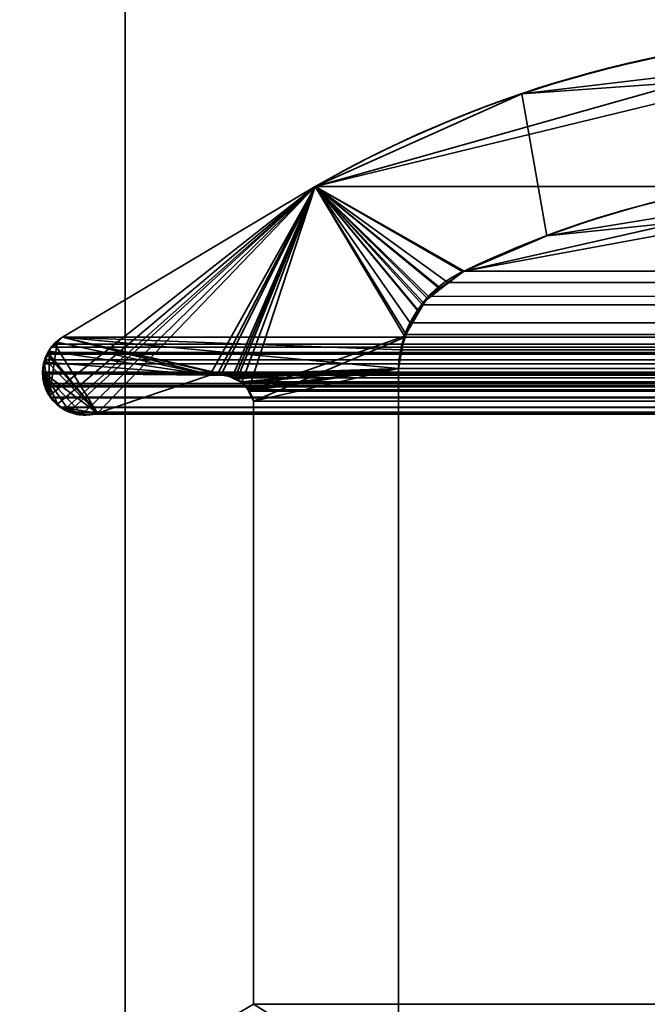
# Model space of a CAD drawing. Header units: millimetres. Extents: x -603 to 3703, y -121 to 193.
# Tile 775 of 1056: x 2486.25 to 2490.7, y 7.35 to 14.34. Entities that reach past the tile are written whole.
import ezdxf

# ---------------------------------------------------------------- set-up
doc = ezdxf.new("R2010")
doc.units = ezdxf.units.MM
doc.layers.add('151', color=7, linetype='Continuous', true_color=0xffffff)

# ---------------------------------------------------------------- blocks, each defined once
blk = doc.blocks.new('UG_SURFACE_127')
at = {"layer": '151', "color": 7, "linetype": 'Continuous', "lineweight": 35}
for points in [[(2490.978, 13.897, 2018.2719), (2490.967, 13.9521, -8.75), (2489.8145, 13.8136, -8.75)], [(2491.7376, 13.0907, -8.75), (2489.9905, 12.8066, -8.75), (2489.8145, 13.8136, -8.75), (2490.967, 13.9521, -8.75)], [(2488.348, 13.1555, -8.75), (2488.348, 13.1555, 2020.9019), (2490.978, 13.897, 2018.2719)], [(2490.978, 13.897, 2018.2719), (2489.8145, 13.8136, -8.75), (2488.348, 13.1555, -8.75)], [(2490.978, 13.897, 2018.2719), (2488.348, 13.1555, 2020.9019), (2489.4049, 12.5565, 2019.845), (2491.7383, 12.9862, 2017.5116)], [(2488.348, 13.1555, -8.75), (2489.8145, 13.8136, -8.75), (2489.9905, 12.8066, -8.75), (2489.4049, 12.5565, -8.75)], [(2486.4635, 11.6737, 2022.7864), (2488.348, 13.1555, 2020.9019), (2486.5556, 12.0875, 2022.6946), (2486.5167, 12.0506, 2022.7332)], [(2488.348, 13.1555, 2020.9019), (2486.4635, 11.6737, 2022.7864), (2486.4712, 11.6585, 2022.7787), (2486.5215, 11.6138, 2022.7284)], [(2488.348, 13.1555, 2020.9019), (2486.5215, 11.6138, 2022.7284), (2486.5675, 11.573, 2022.6824)], [(2486.5556, 12.0875, 2022.6946), (2488.348, 13.1555, 2020.9019), (2488.348, 13.1555, -8.75), (2486.5556, 12.0875, -8.75)], [(2489.0862, 12.2703, -8.75), (2488.9793, 12.0884, -8.75), (2486.5556, 12.0875, -8.75), (2488.348, 13.1555, -8.75)], [(2486.5675, 11.573, 2022.6824), (2486.5983, 11.558, 2022.6517), (2486.603, 11.5573, 2022.6469), (2488.348, 13.1555, 2020.9019)], [(2488.348, 13.1555, 2020.9019), (2486.603, 11.5573, 2022.6469), (2486.7005, 11.5442, 2022.5494)], [(2488.348, 13.1555, 2020.9019), (2486.7005, 11.5442, 2022.5494), (2486.7523, 11.5372, 2022.4979), (2486.8028, 11.5484, 2022.4471)], [(2486.8028, 11.5484, 2022.4471), (2487.6003, 11.8171, 2021.6496), (2488.348, 13.1555, 2020.9019)], [(2487.6003, 11.8171, 2021.6496), (2487.6561, 11.826, 2021.5938), (2488.348, 13.1555, 2020.9019)], [(2488.348, 13.1555, 2020.9019), (2487.6561, 11.826, 2021.5938), (2487.6809, 11.8207, 2021.5693)], [(2487.6809, 11.8207, 2021.5693), (2487.7603, 11.8037, 2021.4896), (2488.348, 13.1555, 2020.9019)], [(2487.7603, 11.8037, 2021.4896), (2487.7775, 11.8, 2021.4727), (2488.348, 13.1555, 2020.9019)], [(2488.348, 13.1555, 2020.9019), (2487.7775, 11.8, 2021.4727), (2487.7958, 11.7898, 2021.4543)], [(2488.348, 13.1555, 2020.9019), (2487.7958, 11.7898, 2021.4543), (2487.8263, 11.7604, 2021.4236)], [(2487.8263, 11.7604, 2021.4236), (2487.874, 11.7145, 2021.3759), (2488.348, 13.1555, 2020.9019)], [(2488.9815, 12.0946, 2020.2684), (2488.348, 13.1555, 2020.9019), (2487.874, 11.7145, 2021.3759), (2487.8774, 11.7075, 2021.3728)], [(2488.348, 13.1555, -8.75), (2489.4049, 12.5565, -8.75), (2489.2371, 12.4344, -8.75)], [(2488.348, 13.1555, -8.75), (2489.1415, 12.3646, -8.75), (2489.0862, 12.2703, -8.75)], [(2489.2371, 12.4344, -8.75), (2489.1415, 12.3646, -8.75), (2488.348, 13.1555, -8.75)], [(2488.348, 13.1555, 2020.9019), (2489.3951, 12.552, 2019.855), (2489.4049, 12.5565, 2019.845)], [(2488.348, 13.1555, 2020.9019), (2489.114, 12.3326, 2020.1359), (2489.2356, 12.4275, 2020.0145)], [(2489.2356, 12.4275, 2020.0145), (2489.3951, 12.552, 2019.855), (2488.348, 13.1555, 2020.9019)], [(2488.348, 13.1555, 2020.9019), (2488.9815, 12.0946, 2020.2684), (2489.0797, 12.2708, 2020.1705)], [(2489.0797, 12.2708, 2020.1705), (2489.114, 12.3326, 2020.1359), (2488.348, 13.1555, 2020.9019)], [(2489.9905, 12.8066, -8.75), (2491.7376, 13.0907, -8.75), (2491.7383, 12.9862, 2017.5116)], [(2491.7383, 12.9862, 2017.5116), (2489.4049, 12.5565, 2019.845), (2489.9905, 12.8066, -8.75)], [(2489.4049, 12.5565, 2019.845), (2489.4049, 12.5565, -8.75), (2489.9905, 12.8066, -8.75)], [(2489.3951, 12.552, 2019.855), (2489.2356, 12.4275, 2020.0145), (2489.2371, 12.4344, -8.75)], [(2489.2371, 12.4344, -8.75), (2489.4049, 12.5565, -8.75), (2489.4049, 12.5565, 2019.845)], [(2489.4049, 12.5565, 2019.845), (2489.3951, 12.552, 2019.855), (2489.2371, 12.4344, -8.75)], [(2489.2356, 12.4275, 2020.0145), (2489.114, 12.3326, 2020.1359), (2489.1415, 12.3646, -8.75)], [(2489.1415, 12.3646, -8.75), (2489.2371, 12.4344, -8.75), (2489.2356, 12.4275, 2020.0145)], [(2489.114, 12.3326, 2020.1359), (2489.0797, 12.2708, 2020.1705), (2489.0862, 12.2703, -8.75)], [(2489.0862, 12.2703, -8.75), (2489.1415, 12.3646, -8.75), (2489.114, 12.3326, 2020.1359)], [(2488.9791, 12.086, -8.75), (2488.9793, 12.0884, -8.75), (2489.0797, 12.2708, 2020.1705)], [(2489.0797, 12.2708, 2020.1705), (2488.9815, 12.0946, 2020.2684), (2488.9791, 12.086, -8.75)], [(2488.9793, 12.0884, -8.75), (2489.0862, 12.2703, -8.75), (2489.0797, 12.2708, 2020.1705)], [(2486.5184, 12.052, -8.75), (2486.5167, 12.0506, 2022.7332), (2486.5556, 12.0875, 2022.6946)], [(2486.5556, 12.0875, 2022.6946), (2486.5556, 12.0875, -8.75), (2486.5184, 12.052, -8.75)], [(2486.5184, 12.052, -8.75), (2486.5556, 12.0875, -8.75), (2487.6003, 11.8171, -8.75)], [(2486.5556, 12.0875, -8.75), (2488.9793, 12.0884, -8.75), (2488.9791, 12.086, -8.75)], [(2486.5556, 12.0875, -8.75), (2487.704, 11.8235, -8.75), (2487.6816, 11.8221, -8.75)], [(2486.5556, 12.0875, -8.75), (2488.9386, 11.8663, -8.75), (2487.704, 11.8235, -8.75)], [(2487.6816, 11.8221, -8.75), (2487.6003, 11.8171, -8.75), (2486.5556, 12.0875, -8.75)], [(2488.9791, 12.086, -8.75), (2488.9386, 11.8663, -8.75), (2486.5556, 12.0875, -8.75)], [(2487.8774, 11.7075, 2021.3728), (2487.9112, 11.6334, 2021.3387), (2488.9798, 12.0856, 2020.2701), (2488.9815, 12.0946, 2020.2684)], [(2488.9386, 11.8663, 2020.3116), (2488.9798, 12.0856, 2020.2701), (2487.9112, 11.6334, 2021.3387)], [(2488.9386, 11.8663, -8.75), (2488.9791, 12.086, -8.75), (2488.9798, 12.0856, 2020.2701)], [(2488.9798, 12.0856, 2020.2701), (2488.9386, 11.8663, 2020.3116), (2488.9386, 11.8663, -8.75)], [(2488.9815, 12.0946, 2020.2684), (2488.9798, 12.0856, 2020.2701), (2488.9791, 12.086, -8.75)], [(2486.5167, 12.0506, 2022.7332), (2486.4674, 12.0036, 2022.7826), (2486.4602, 11.9877, 2022.79), (2486.4635, 11.6737, 2022.7864)], [(2487.6003, 11.8171, -8.75), (2486.4607, 11.9883, -8.75), (2486.4669, 12.0027, -8.75), (2486.5184, 12.052, -8.75)], [(2486.5167, 12.0506, 2022.7332), (2486.5184, 12.052, -8.75), (2486.4669, 12.0027, -8.75)], [(2486.4669, 12.0027, -8.75), (2486.4674, 12.0036, 2022.7826), (2486.5167, 12.0506, 2022.7332)], [(2486.428, 11.9101, -8.75), (2486.4252, 11.9111, 2022.8248), (2486.4602, 11.9877, 2022.79)], [(2486.4635, 11.6737, 2022.7864), (2486.4602, 11.9877, 2022.79), (2486.4252, 11.9111, 2022.8248)], [(2486.4602, 11.9877, 2022.79), (2486.4607, 11.9883, -8.75), (2486.428, 11.9101, -8.75)], [(2486.428, 11.9101, -8.75), (2486.4607, 11.9883, -8.75), (2487.6003, 11.8171, -8.75)], [(2486.4607, 11.9883, -8.75), (2486.4602, 11.9877, 2022.79), (2486.4674, 12.0036, 2022.7826)], [(2486.4674, 12.0036, 2022.7826), (2486.4669, 12.0027, -8.75), (2486.4607, 11.9883, -8.75)], [(2486.4252, 11.9111, 2022.8248), (2486.4242, 11.9091, 2022.8257), (2486.4151, 11.8302, 2022.8348), (2486.4635, 11.6737, 2022.7864)], [(2486.4204, 11.8303, -8.75), (2486.4151, 11.8302, 2022.8348), (2486.4242, 11.9091, 2022.8257)], [(2486.4202, 11.8916, -8.75), (2486.4242, 11.9091, 2022.8257), (2486.4252, 11.9111, 2022.8248)], [(2486.4252, 11.9111, 2022.8248), (2486.428, 11.9101, -8.75), (2486.4202, 11.8916, -8.75)], [(2486.4204, 11.8303, -8.75), (2486.4202, 11.8916, -8.75), (2486.428, 11.9101, -8.75), (2487.6003, 11.8171, -8.75)], [(2486.4242, 11.9091, 2022.8257), (2486.4202, 11.8916, -8.75), (2486.4204, 11.8303, -8.75)], [(2486.428, 11.7445, 2022.8219), (2486.4147, 11.8249, 2022.8353), (2486.4204, 11.8303, -8.75)], [(2486.4147, 11.8249, 2022.8353), (2486.4151, 11.8302, 2022.8348), (2486.4204, 11.8303, -8.75)], [(2486.4151, 11.8302, 2022.8348), (2486.4147, 11.8249, 2022.8353), (2486.428, 11.7445, 2022.8219), (2486.4635, 11.6737, 2022.7864)], [(2486.4204, 11.8303, -8.75), (2486.4204, 11.7742, -8.75), (2486.428, 11.7445, 2022.8219)], [(2486.4204, 11.8303, -8.75), (2486.5215, 11.6109, -8.75), (2486.4888, 11.6366, -8.75), (2486.4671, 11.675, -8.75)], [(2486.4204, 11.8303, -8.75), (2486.6042, 11.5606, -8.75), (2486.5749, 11.5689, -8.75), (2486.5215, 11.6109, -8.75)], [(2486.4204, 11.8303, -8.75), (2487.6003, 11.8171, -8.75), (2486.8028, 11.5484, -8.75), (2486.6998, 11.5363, -8.75)], [(2486.6998, 11.5363, -8.75), (2486.6929, 11.5355, -8.75), (2486.6042, 11.5606, -8.75), (2486.4204, 11.8303, -8.75)], [(2486.4671, 11.675, -8.75), (2486.428, 11.7445, -8.75), (2486.4204, 11.7742, -8.75), (2486.4204, 11.8303, -8.75)], [(2487.6003, 11.8171, 2021.6496), (2486.8028, 11.5484, 2022.4471), (2486.8028, 11.5484, -8.75), (2487.6003, 11.8171, -8.75)], [(2487.6809, 11.8207, 2021.5693), (2487.6561, 11.826, 2021.5938), (2487.6003, 11.8171, -8.75)], [(2487.6561, 11.826, 2021.5938), (2487.6003, 11.8171, 2021.6496), (2487.6003, 11.8171, -8.75)], [(2487.6003, 11.8171, -8.75), (2487.6816, 11.8221, -8.75), (2487.6809, 11.8207, 2021.5693)], [(2487.6809, 11.8207, 2021.5693), (2487.6816, 11.8221, -8.75), (2487.704, 11.8235, -8.75)], [(2487.7603, 11.8037, 2021.4896), (2487.6809, 11.8207, 2021.5693), (2487.704, 11.8235, -8.75)], [(2487.7594, 11.8038, -8.75), (2487.704, 11.8235, -8.75), (2488.9386, 11.8663, -8.75)], [(2487.704, 11.8235, -8.75), (2487.7594, 11.8038, -8.75), (2487.7603, 11.8037, 2021.4896)], [(2488.9386, 11.8663, -8.75), (2487.7913, 11.7925, -8.75), (2487.7594, 11.8038, -8.75)], [(2487.8254, 11.7618, -8.75), (2487.7913, 11.7925, -8.75), (2488.9386, 11.8663, -8.75)], [(2488.9386, 11.8663, -8.75), (2487.8674, 11.724, -8.75), (2487.8254, 11.7618, -8.75)], [(2487.8757, 11.7071, -8.75), (2487.8674, 11.724, -8.75), (2488.9386, 11.8663, -8.75)], [(2488.9386, 11.8663, -8.75), (2487.9112, 11.6334, -8.75), (2487.8757, 11.7071, -8.75)], [(2488.9386, 11.8663, -8.75), (2488.9386, 6.7187, -8.75), (2487.9112, 7.3541, -8.75), (2487.9112, 11.6334, -8.75)], [(2488.9386, 6.7187, 2020.3116), (2488.9386, 11.8663, 2020.3116), (2487.9112, 11.6334, 2021.3387), (2487.9112, 7.3541, 2021.3387)], [(2488.9386, 6.7187, -8.75), (2488.9386, 11.8663, -8.75), (2488.9386, 11.8663, 2020.3116), (2488.9386, 6.7187, 2020.3116)], [(2486.4204, 11.7742, -8.75), (2486.428, 11.7445, -8.75), (2486.428, 11.7445, 2022.8219)], [(2486.428, 11.7445, -8.75), (2486.4671, 11.675, -8.75), (2486.4635, 11.6737, 2022.7864)], [(2486.4635, 11.6737, 2022.7864), (2486.428, 11.7445, 2022.8219), (2486.428, 11.7445, -8.75)], [(2487.7958, 11.7898, 2021.4543), (2487.7594, 11.8038, -8.75), (2487.7913, 11.7925, -8.75)], [(2487.7958, 11.7898, 2021.4543), (2487.7775, 11.8, 2021.4727), (2487.7594, 11.8038, -8.75)], [(2487.7775, 11.8, 2021.4727), (2487.7603, 11.8037, 2021.4896), (2487.7594, 11.8038, -8.75)], [(2487.7913, 11.7925, -8.75), (2487.8254, 11.7618, -8.75), (2487.8263, 11.7604, 2021.4236)], [(2487.8263, 11.7604, 2021.4236), (2487.7958, 11.7898, 2021.4543), (2487.7913, 11.7925, -8.75)], [(2487.874, 11.7145, 2021.3759), (2487.8254, 11.7618, -8.75), (2487.8674, 11.724, -8.75)], [(2487.874, 11.7145, 2021.3759), (2487.8263, 11.7604, 2021.4236), (2487.8254, 11.7618, -8.75)], [(2486.4712, 11.6585, 2022.7787), (2486.4635, 11.6737, 2022.7864), (2486.4671, 11.675, -8.75)], [(2486.4671, 11.675, -8.75), (2486.4888, 11.6366, -8.75), (2486.4712, 11.6585, 2022.7787)], [(2487.8674, 11.724, -8.75), (2487.8757, 11.7071, -8.75), (2487.8774, 11.7075, 2021.3728)], [(2487.8774, 11.7075, 2021.3728), (2487.874, 11.7145, 2021.3759), (2487.8674, 11.724, -8.75)], [(2487.9112, 11.6334, 2021.3387), (2487.8774, 11.7075, 2021.3728), (2487.8757, 11.7071, -8.75)], [(2487.8757, 11.7071, -8.75), (2487.9112, 11.6334, -8.75), (2487.9112, 11.6334, 2021.3387)], [(2486.5215, 11.6138, 2022.7284), (2486.4712, 11.6585, 2022.7787), (2486.4888, 11.6366, -8.75)], [(2486.4888, 11.6366, -8.75), (2486.5215, 11.6109, -8.75), (2486.5215, 11.6138, 2022.7284)], [(2486.5675, 11.573, 2022.6824), (2486.5215, 11.6138, 2022.7284), (2486.5215, 11.6109, -8.75)], [(2486.5215, 11.6109, -8.75), (2486.5749, 11.5689, -8.75), (2486.5675, 11.573, 2022.6824)], [(2487.9112, 7.3541, 2021.3387), (2487.9112, 11.6334, 2021.3387), (2487.9112, 11.6334, -8.75), (2487.9112, 7.3541, -8.75)], [(2486.5983, 11.558, 2022.6517), (2486.5675, 11.573, 2022.6824), (2486.5749, 11.5689, -8.75)], [(2486.5749, 11.5689, -8.75), (2486.6042, 11.5606, -8.75), (2486.603, 11.5573, 2022.6469)], [(2486.603, 11.5573, 2022.6469), (2486.5983, 11.558, 2022.6517), (2486.5749, 11.5689, -8.75)], [(2486.7005, 11.5442, 2022.5494), (2486.603, 11.5573, 2022.6469), (2486.6042, 11.5606, -8.75)], [(2486.6042, 11.5606, -8.75), (2486.6929, 11.5355, -8.75), (2486.7005, 11.5442, 2022.5494)], [(2486.6929, 11.5355, -8.75), (2486.6998, 11.5363, -8.75), (2486.7005, 11.5442, 2022.5494)], [(2486.6998, 11.5363, -8.75), (2486.8028, 11.5484, -8.75), (2486.8028, 11.5484, 2022.4471)], [(2486.8028, 11.5484, 2022.4471), (2486.7523, 11.5372, 2022.4979), (2486.6998, 11.5363, -8.75)], [(2486.7523, 11.5372, 2022.4979), (2486.7005, 11.5442, 2022.5494), (2486.6998, 11.5363, -8.75)]]:
    blk.add_3dface(points, dxfattribs=at)
blk = doc.blocks.new('UG_SURFACE_128')
at = {"layer": '151', "color": 7, "linetype": 'Continuous', "lineweight": 35}
for points in [[(2491.5631, 13.0444, 2017.6868), (2489.4049, 12.5565, 2019.845), (2488.348, 13.1555, 2020.9019), (2490.819, 13.7578, 2018.4309)], [(2488.348, 13.1555, 2020.9019), (3511.652, 13.1555, 2020.9019), (3509.181, 13.7578, 2018.4309), (2490.819, 13.7578, 2018.4309)], [(2488.9927, 12.1064, 2020.2572), (2488.9548, 11.9977, 2020.2954), (2486.5556, 12.0875, 2022.6946), (2488.348, 13.1555, 2020.9019)], [(3513.4444, 12.0875, 2022.6946), (3511.652, 13.1555, 2020.9019), (2488.348, 13.1555, 2020.9019), (2486.5556, 12.0875, 2022.6946)], [(2488.348, 13.1555, 2020.9019), (2489.022, 12.19, 2020.2281), (2488.9927, 12.1064, 2020.2572)], [(2488.348, 13.1555, 2020.9019), (2489.4049, 12.5565, 2019.845), (2489.29, 12.4747, 2019.9602)], [(2488.348, 13.1555, 2020.9019), (2489.1529, 12.3772, 2020.097), (2489.11, 12.3158, 2020.1399)], [(2489.11, 12.3158, 2020.1399), (2489.022, 12.19, 2020.2281), (2488.348, 13.1555, 2020.9019)], [(2489.29, 12.4747, 2019.9602), (2489.1529, 12.3772, 2020.097), (2488.348, 13.1555, 2020.9019)], [(3510.5951, 12.5565, 2019.845), (2489.4049, 12.5565, 2019.845), (2491.5631, 13.0444, 2017.6868)], [(2489.29, 12.4747, 2019.9602), (2489.4049, 12.5565, 2019.845), (3510.5951, 12.5565, 2019.845)], [(3510.5951, 12.5565, 2019.845), (3510.7129, 12.4839, 2019.963), (2489.29, 12.4747, 2019.9602)], [(3510.7703, 12.4486, 2020.0202), (2489.11, 12.3158, 2020.1399), (2489.1529, 12.3772, 2020.097)], [(3510.7703, 12.4486, 2020.0202), (3510.8898, 12.3133, 2020.1397), (2489.11, 12.3158, 2020.1399)], [(2489.1529, 12.3772, 2020.097), (2489.29, 12.4747, 2019.9602), (3510.7129, 12.4839, 2019.963)], [(3510.7129, 12.4839, 2019.963), (3510.7703, 12.4486, 2020.0202), (2489.1529, 12.3772, 2020.097)], [(2489.022, 12.19, 2020.2281), (2489.11, 12.3158, 2020.1399), (3510.8898, 12.3133, 2020.1397)], [(3510.8898, 12.3133, 2020.1397), (3510.942, 12.2541, 2020.1919), (2489.022, 12.19, 2020.2281)], [(3510.942, 12.2541, 2020.1919), (2488.9927, 12.1064, 2020.2572), (2489.022, 12.19, 2020.2281)], [(3510.942, 12.2541, 2020.1919), (3511.0099, 12.1076, 2020.2599), (2488.9927, 12.1064, 2020.2572)], [(2486.501, 12.0382, 2022.7489), (2486.5556, 12.0875, 2022.6946), (2487.6003, 11.8171, 2021.6496), (2486.8028, 11.5484, 2022.4471)], [(2486.5556, 12.0875, 2022.6946), (2486.501, 12.0382, 2022.7489), (3513.4981, 12.0363, 2022.7482)], [(2486.5556, 12.0875, 2022.6946), (2488.9386, 11.8663, 2020.3116), (2487.7167, 11.8212, 2021.5333), (2487.6871, 11.8202, 2021.5628)], [(2487.6871, 11.8202, 2021.5628), (2487.6144, 11.8176, 2021.6355), (2486.5556, 12.0875, 2022.6946)], [(2487.6144, 11.8176, 2021.6355), (2487.6003, 11.8171, 2021.6496), (2486.5556, 12.0875, 2022.6946)], [(2488.9548, 11.9977, 2020.2954), (2488.9386, 11.8663, 2020.3116), (2486.5556, 12.0875, 2022.6946)], [(3513.4981, 12.0363, 2022.7482), (3513.4444, 12.0875, 2022.6946), (2486.5556, 12.0875, 2022.6946)], [(2488.9548, 11.9977, 2020.2954), (2488.9927, 12.1064, 2020.2572), (3511.0099, 12.1076, 2020.2599)], [(3511.0099, 12.1076, 2020.2599), (3511.025, 12.0751, 2020.2749), (2488.9548, 11.9977, 2020.2954)], [(2486.4516, 11.9779, 2022.7985), (2486.4759, 12.0155, 2022.774), (2486.501, 12.0382, 2022.7489), (2486.8028, 11.5484, 2022.4471)], [(2486.501, 12.0382, 2022.7489), (2486.4759, 12.0155, 2022.774), (3513.5329, 12.0032, 2022.7828)], [(3513.5329, 12.0032, 2022.7828), (3513.4981, 12.0363, 2022.7482), (2486.501, 12.0382, 2022.7489)], [(3511.025, 12.0751, 2020.2749), (3511.0614, 11.8663, 2020.3116), (2488.9548, 11.9977, 2020.2954)], [(2486.4318, 11.9257, 2022.8181), (2486.4471, 11.9664, 2022.8028), (2486.8028, 11.5484, 2022.4471)], [(3513.552, 11.9651, 2022.8021), (2486.4471, 11.9664, 2022.8028), (2486.4318, 11.9257, 2022.8181)], [(2486.4318, 11.9257, 2022.8181), (3513.5691, 11.9316, 2022.819), (3513.552, 11.9651, 2022.8021)], [(2486.8028, 11.5484, 2022.4471), (2486.4471, 11.9664, 2022.8028), (2486.4516, 11.9779, 2022.7985)], [(2486.4516, 11.9779, 2022.7985), (2486.4471, 11.9664, 2022.8028), (3513.552, 11.9651, 2022.8021)], [(3513.552, 11.9651, 2022.8021), (2486.4759, 12.0155, 2022.774), (2486.4516, 11.9779, 2022.7985)], [(2486.4759, 12.0155, 2022.774), (3513.552, 11.9651, 2022.8021), (3513.5329, 12.0032, 2022.7828)], [(3511.0614, 11.8663, 2020.3116), (2488.9386, 11.8663, 2020.3116), (2488.9548, 11.9977, 2020.2954)], [(2486.8028, 11.5484, 2022.4471), (2486.4156, 11.8382, 2022.8345), (2486.4216, 11.8984, 2022.8283), (2486.4318, 11.9257, 2022.8181)], [(2486.4216, 11.8984, 2022.8283), (2486.4156, 11.8382, 2022.8345), (3513.5853, 11.846, 2022.8353)], [(2486.4318, 11.9257, 2022.8181), (2486.4216, 11.8984, 2022.8283), (3513.5853, 11.846, 2022.8353)], [(2486.4318, 11.9257, 2022.8181), (3513.5698, 11.9274, 2022.8198), (3513.5691, 11.9316, 2022.819)], [(3513.5853, 11.846, 2022.8353), (3513.5698, 11.9274, 2022.8198), (2486.4318, 11.9257, 2022.8181)], [(3513.5851, 11.8384, 2022.835), (2486.4156, 11.8382, 2022.8345), (2486.4147, 11.8282, 2022.8355)], [(2486.4147, 11.8282, 2022.8355), (2486.4242, 11.7582, 2022.826), (3513.5851, 11.8384, 2022.835)], [(2486.4242, 11.7582, 2022.826), (2486.4147, 11.8282, 2022.8355), (2486.4156, 11.8382, 2022.8345), (2486.4323, 11.736, 2022.8179)], [(2486.4156, 11.8382, 2022.8345), (3513.5851, 11.8384, 2022.835), (3513.5853, 11.846, 2022.8353)], [(2486.4156, 11.8382, 2022.8345), (2486.4726, 11.6582, 2022.7776), (2486.4688, 11.662, 2022.7814), (2486.4323, 11.736, 2022.8179)], [(2486.4156, 11.8382, 2022.8345), (2486.8028, 11.5484, 2022.4471), (2486.5391, 11.5917, 2022.711), (2486.4726, 11.6582, 2022.7776)], [(3513.5844, 11.8085, 2022.8345), (3513.5851, 11.8384, 2022.835), (2486.4242, 11.7582, 2022.826)], [(3513.5844, 11.8085, 2022.8345), (2486.4242, 11.7582, 2022.826), (2486.428, 11.7445, 2022.8219)], [(2486.428, 11.7445, 2022.8219), (3513.572, 11.7445, 2022.8219), (3513.5844, 11.8085, 2022.8345)], [(3512.3997, 11.8171, 2021.6496), (3513.1972, 11.5484, 2022.4471), (2486.8028, 11.5484, 2022.4471), (2487.6003, 11.8171, 2021.6496)], [(3512.3997, 11.8171, 2021.6496), (2487.6003, 11.8171, 2021.6496), (2487.6144, 11.8176, 2021.6355)], [(3512.3248, 11.8261, 2021.575), (2487.6144, 11.8176, 2021.6355), (2487.6871, 11.8202, 2021.5628)], [(3512.3248, 11.8261, 2021.575), (3512.3856, 11.8188, 2021.6355), (2487.6144, 11.8176, 2021.6355)], [(2487.6144, 11.8176, 2021.6355), (3512.3856, 11.8188, 2021.6355), (3512.3997, 11.8171, 2021.6496)], [(2487.6871, 11.8202, 2021.5628), (3512.3134, 11.8226, 2021.5635), (3512.3248, 11.8261, 2021.575)], [(3512.3134, 11.8226, 2021.5635), (2487.6871, 11.8202, 2021.5628), (2487.7167, 11.8212, 2021.5333)], [(2487.7601, 11.8, 2021.4899), (2487.7167, 11.8212, 2021.5333), (2488.9386, 11.8663, 2020.3116)], [(2487.7167, 11.8212, 2021.5333), (3512.2392, 11.7994, 2021.4894), (3512.3134, 11.8226, 2021.5635)], [(2487.7167, 11.8212, 2021.5333), (2487.7601, 11.8, 2021.4899), (3512.2392, 11.7994, 2021.4894)], [(2487.8185, 11.7716, 2021.4314), (2487.7601, 11.8, 2021.4899), (2488.9386, 11.8663, 2020.3116)], [(2488.9386, 11.8663, 2020.3116), (2487.8263, 11.7677, 2021.4236), (2487.8185, 11.7716, 2021.4314)], [(2487.8731, 11.7134, 2021.3768), (2487.8263, 11.7677, 2021.4236), (2488.9386, 11.8663, 2020.3116)], [(2488.9386, 11.8663, 2020.3116), (2487.88, 11.7055, 2021.3699), (2487.8731, 11.7134, 2021.3768)], [(2488.9386, 11.8663, 2020.3116), (2487.9112, 11.6334, 2021.3387), (2487.88, 11.7055, 2021.3699)], [(2487.9112, 7.3541, 2021.3387), (2487.9112, 11.6334, 2021.3387), (2488.9386, 11.8663, 2020.3116), (2488.9386, 6.7187, 2020.3116)], [(2488.9386, 6.7187, 2020.3116), (2488.9386, 11.8663, 2020.3116), (3511.0614, 11.8663, 2020.3116), (3511.0614, 6.7187, 2020.3116)], [(2486.4323, 11.736, 2022.8179), (2486.428, 11.7445, 2022.8219), (2486.4242, 11.7582, 2022.826)], [(2486.4323, 11.736, 2022.8179), (3513.5677, 11.736, 2022.8179), (3513.572, 11.7445, 2022.8219), (2486.428, 11.7445, 2022.8219)], [(3512.1996, 11.787, 2021.4498), (2487.7601, 11.8, 2021.4899), (2487.8185, 11.7716, 2021.4314)], [(3512.1996, 11.787, 2021.4498), (3512.2392, 11.7994, 2021.4894), (2487.7601, 11.8, 2021.4899)], [(2487.8185, 11.7716, 2021.4314), (3512.183, 11.7698, 2021.4329), (3512.1996, 11.787, 2021.4498)], [(3512.183, 11.7698, 2021.4329), (2487.8185, 11.7716, 2021.4314), (2487.8263, 11.7677, 2021.4236)], [(2487.8263, 11.7677, 2021.4236), (3512.1269, 11.713, 2021.3768), (3512.183, 11.7698, 2021.4329)], [(2487.8263, 11.7677, 2021.4236), (2487.8731, 11.7134, 2021.3768), (3512.1269, 11.713, 2021.3768)], [(3513.5312, 11.662, 2022.7814), (2486.4323, 11.736, 2022.8179), (2486.4688, 11.662, 2022.7814)], [(3513.5312, 11.662, 2022.7814), (3513.5677, 11.736, 2022.8179), (2486.4323, 11.736, 2022.8179)], [(3512.1212, 11.7072, 2021.3711), (2487.8731, 11.7134, 2021.3768), (2487.88, 11.7055, 2021.3699)], [(3512.1212, 11.7072, 2021.3711), (3512.1269, 11.713, 2021.3768), (2487.8731, 11.7134, 2021.3768)], [(2487.88, 11.7055, 2021.3699), (3512.0888, 11.6334, 2021.3387), (3512.1212, 11.7072, 2021.3711)], [(2487.88, 11.7055, 2021.3699), (2487.9112, 11.6334, 2021.3387), (3512.0888, 11.6334, 2021.3387)], [(2486.4688, 11.662, 2022.7814), (2486.4726, 11.6582, 2022.7776), (3513.5274, 11.6582, 2022.7776), (3513.5312, 11.662, 2022.7814)], [(3513.5274, 11.6582, 2022.7776), (2486.4726, 11.6582, 2022.7776), (2486.5391, 11.5917, 2022.711)], [(2486.5391, 11.5917, 2022.711), (3513.4611, 11.5914, 2022.711), (3513.5274, 11.6582, 2022.7776)], [(3512.0888, 7.3541, 2021.3387), (3512.0888, 11.6334, 2021.3387), (2487.9112, 11.6334, 2021.3387), (2487.9112, 7.3541, 2021.3387)], [(2486.5391, 11.5917, 2022.711), (2486.8028, 11.5484, 2022.4471), (2486.7828, 11.5429, 2022.4671), (2486.7089, 11.5412, 2022.541)], [(2486.6219, 11.5553, 2022.6281), (2486.541, 11.5896, 2022.7089), (2486.5391, 11.5917, 2022.711), (2486.7089, 11.5412, 2022.541)], [(3513.4602, 11.5905, 2022.7101), (2486.5391, 11.5917, 2022.711), (2486.541, 11.5896, 2022.7089)], [(3513.4602, 11.5905, 2022.7101), (3513.4611, 11.5914, 2022.711), (2486.5391, 11.5917, 2022.711)], [(3513.4602, 11.5905, 2022.7101), (2486.541, 11.5896, 2022.7089), (2486.6219, 11.5553, 2022.6281)], [(2486.6219, 11.5553, 2022.6281), (3513.3781, 11.5549, 2022.6283), (3513.4602, 11.5905, 2022.7101)], [(2486.7089, 11.5412, 2022.541), (2486.6581, 11.54, 2022.5921), (2486.6219, 11.5553, 2022.6281)], [(3513.3781, 11.5549, 2022.6283), (2486.6219, 11.5553, 2022.6281), (2486.6581, 11.54, 2022.5921)], [(3513.3457, 11.5407, 2022.5956), (3513.3781, 11.5549, 2022.6283), (2486.6581, 11.54, 2022.5921)], [(3513.3457, 11.5407, 2022.5956), (2486.6581, 11.54, 2022.5921), (2486.7089, 11.5412, 2022.541)], [(2486.7089, 11.5412, 2022.541), (3513.2914, 11.5435, 2022.5413), (3513.3457, 11.5407, 2022.5956)], [(3513.2914, 11.5435, 2022.5413), (2486.7089, 11.5412, 2022.541), (2486.7828, 11.5429, 2022.4671)], [(2486.7828, 11.5429, 2022.4671), (3513.1972, 11.5484, 2022.4471), (3513.2914, 11.5435, 2022.5413)], [(2486.7828, 11.5429, 2022.4671), (2486.8028, 11.5484, 2022.4471), (3513.1972, 11.5484, 2022.4471)]]:
    blk.add_3dface(points, dxfattribs=at)
blk = doc.blocks.new('UG_SURFACE_151')
at = {"layer": '151', "color": 252, "linetype": 'Continuous', "lineweight": 35}
for points in [[(2487, -29.92, 2022.2499), (2487, 14.42, 2022.2499), (2485.5001, 14.42, 2023.7501), (2485.5001, -29.92, 2023.7501)], [(2487, 14.42, -8.75), (2487, -29.92, -8.75), (2485.5001, -29.92, -8.75), (2485.5001, 14.42, -8.75)], [(2487, -29.92, 2022.2499), (2487, -29.92, -8.75), (2487, 14.42, -8.75), (2487, 14.42, 2022.2499)]]:
    blk.add_3dface(points, dxfattribs=at)
blk = doc.blocks.new('UG_SURFACE_152')
at = {"layer": '151', "color": 252, "linetype": 'Continuous', "lineweight": 35}
for points in [[(2487, -29.92, 2022.2499), (2487, 14.42, 2022.2499), (2485.5001, 14.42, 2023.7501), (2485.5001, -29.92, 2023.7501)], [(2487, 14.42, -8.75), (2487, -29.92, -8.75), (2485.5001, -29.92, -8.75), (2485.5001, 14.42, -8.75)], [(2487, -29.92, 2022.2499), (2487, -29.92, -8.75), (2487, 14.42, -8.75), (2487, 14.42, 2022.2499)]]:
    blk.add_3dface(points, dxfattribs=at)
blk = doc.blocks.new('UG_SURFACE_153')
at = {"layer": '151', "color": 252, "linetype": 'Continuous', "lineweight": 35}
for points in [[(2485.5001, -29.92, 2023.7501), (3514.4999, -29.92, 2023.7501), (3514.4999, 14.42, 2023.7501), (2485.5001, 14.42, 2023.7501)], [(2485.5001, -29.92, 2023.7501), (2485.5001, 14.42, 2023.7501), (2487, 14.42, 2022.2499), (2487, -29.92, 2022.2499)], [(2487, -29.92, 2022.2499), (2487, 14.42, 2022.2499), (3513, 14.42, 2022.2499), (3513, -29.92, 2022.2499)]]:
    blk.add_3dface(points, dxfattribs=at)
blk = doc.blocks.new('UG_SURFACE_180')
at = {"layer": '151', "color": 252, "linetype": 'Continuous', "lineweight": 35}
for points in [[(3703.0001, -18, 2212.25), (3703.0001, 174.4, 2212.25), (2296.9999, 174.4, 2212.25), (2296.9999, -18, 2212.25)], [(2447, -18, 2062.2499), (2447, 174.4, 2062.2499), (3553, 174.4, 2062.2499), (3553, -18, 2062.2499)]]:
    blk.add_3dface(points, dxfattribs=at)

msp = doc.modelspace()

# ---------------------------------------------------------------- linework, layer by layer
at = {"layer": '151', "color": 252, "linetype": 'Continuous', "lineweight": 35}
for p, q in [((2487, 14.42, -8.75), (2487, -29.92, -8.75)), ((2487, -29.92, 2022.25), (2487, 14.42, 2022.25)), ((2487, -29.92, 2022.25), (2487, 14.42, 2022.25)), ((2487, 14.42, -8.75), (2487, -29.92, -8.75)), ((2487, -29.92, 2022.25), (2487, 14.42, 2022.25))]:
    msp.add_line(p, q, dxfattribs=at)
at = {"layer": '151', "color": 7, "linetype": 'Continuous', "lineweight": 35}
for p, q in [((2486.5555, 12.0875, 2022.6945), (2488.348, 13.1555, 2020.902)), ((2486.5555, 12.0875, 2022.6945), (2488.348, 13.1555, 2020.902)), ((2486.5555, 12.0875, -8.75), (2488.348, 13.1555, -8.75)), ((3511.652, 13.1555, 2020.902), (2488.348, 13.1555, 2020.902)), ((2488.348, 13.1555, 2020.902), (2488.348, 13.1555, -8.75)), ((2489.405, 12.5565, -8.75), (2489.405, 12.5565, 2019.845)), ((2489.405, 12.5565, 2019.845), (3510.595, 12.5565, 2019.845)), ((3513.4445, 12.0875, 2022.6945), (2486.5555, 12.0875, 2022.6945)), ((2486.5555, 12.0875, 2022.6945), (2486.5555, 12.0875, -8.75)), ((2487.6004, 11.8171, 2021.6496), (2486.8029, 11.5484, 2022.4471)), ((2487.6004, 11.8171, -8.75), (2486.8029, 11.5484, -8.75)), ((2487.6004, 11.8171, 2021.6496), (2486.8029, 11.5484, 2022.4471)), ((2487.6004, 11.8171, 2021.6496), (2487.6004, 11.8171, -8.75)), ((3512.3996, 11.8171, 2021.6496), (2487.6004, 11.8171, 2021.6496)), ((2488.9385, 11.8663, 2020.3115), (2488.9385, 6.7187, 2020.3115)), ((2488.9385, 6.7187, -8.75), (2488.9385, 11.8663, -8.75)), ((2488.9385, 11.8663, -8.75), (2488.9385, 11.8663, 2020.3115)), ((2488.9385, 11.8663, 2020.3115), (2488.9385, 6.7187, 2020.3115)), ((2488.9385, 11.8663, 2020.3115), (3511.0615, 11.8663, 2020.3115)), ((3513.572, 11.7445, 2022.822), (2486.428, 11.7445, 2022.822)), ((2486.428, 11.7445, 2022.822), (2486.428, 11.7445, -8.75)), ((2487.9112, 7.3541, 2021.3388), (2487.9112, 11.6334, 2021.3388)), ((2487.9112, 7.3541, -8.75), (2487.9112, 11.6334, -8.75)), ((2487.9112, 7.3541, 2021.3388), (2487.9112, 11.6334, 2021.3388)), ((2487.9112, 11.6334, 2021.3388), (2487.9112, 11.6334, -8.75)), ((3512.0888, 11.6334, 2021.3388), (2487.9112, 11.6334, 2021.3388)), ((3513.1971, 11.5484, 2022.4471), (2486.8029, 11.5484, 2022.4471)), ((2486.8029, 11.5484, 2022.4471), (2486.8029, 11.5484, -8.75)), ((2486.5647, 6.5775, 2022.6853), (2487.9112, 7.3541, 2021.3388)), ((2486.5647, 6.5775, -8.75), (2487.9112, 7.3541, -8.75)), ((3512.0888, 7.3541, 2021.3388), (2487.9112, 7.3541, 2021.3388)), ((2487.9112, 7.3541, 2021.3388), (2487.9112, 7.3541, -8.75))]:
    msp.add_line(p, q, dxfattribs=at)
for points in [[(2496.337, 13.2666, -8.75), (2493.8326, 14.6068, -8.75), (2490.8146, 14.5654, -8.75), (2488.348, 13.1555, -8.75)], [(2496.337, 13.2666, 2012.913), (2493.8326, 14.6068, 2015.4174), (2490.8146, 14.5654, 2018.4354), (2488.348, 13.1555, 2020.902)], [(2489.405, 12.5565, 2019.845), (2491.3533, 13.4942, 2017.8967), (2493.6234, 13.4889, 2015.6266), (2495.5678, 12.5427, 2013.6822)], [(2495.5678, 12.5427, -8.75), (2493.6234, 13.4889, -8.75), (2491.3533, 13.4942, -8.75), (2489.405, 12.5565, -8.75)], [(2489.405, 12.5565, -8.75), (2489.131, 12.4337, -8.75), (2488.9502, 12.1661, -8.75), (2488.9385, 11.8663, -8.75)], [(2488.9385, 11.8663, 2020.3115), (2488.9502, 12.1661, 2020.2998), (2489.131, 12.4337, 2020.119), (2489.405, 12.5565, 2019.845)], [(2486.5555, 12.0875, -8.75), (2486.4397, 12.0157, -8.75), (2486.3877, 11.8744, -8.75), (2486.428, 11.7445, -8.75)], [(2486.5555, 12.0875, 2022.6945), (2486.4397, 12.0157, 2022.8103), (2486.3877, 11.8744, 2022.8623), (2486.428, 11.7445, 2022.822)], [(2487.9112, 11.6334, 2021.3388), (2487.8719, 11.7757, 2021.3781), (2487.7342, 11.8542, 2021.5158), (2487.6004, 11.8171, 2021.6496)], [(2487.6004, 11.8171, -8.75), (2487.7342, 11.8542, -8.75), (2487.8719, 11.7757, -8.75), (2487.9112, 11.6334, -8.75)], [(2486.428, 11.7445, -8.75), (2486.4776, 11.587, -8.75), (2486.6454, 11.4992, -8.75), (2486.8029, 11.5484, -8.75)], [(2486.428, 11.7445, 2022.822), (2486.4776, 11.587, 2022.7724), (2486.6454, 11.4992, 2022.6046), (2486.8029, 11.5484, 2022.4471)]]:
    msp.add_open_spline(points, degree=3, dxfattribs=at)
for points, knots in [([(2496.337, 13.2666, 2012.913), (2495.052, 13.9543, 2014.198), (2493.7007, 14.26, 2015.5493), (2490.9723, 14.2249, 2018.2777), (2489.6213, 13.8833, 2019.6287), (2488.348, 13.1555, 2020.902)], [0, 0, 0, 0, 0.5, 0.5, 1, 1, 1, 1]), ([(2495.5678, 12.5427, 2013.6822), (2494.577, 13.0249, 2014.673), (2493.5345, 13.2538, 2015.7155), (2491.4398, 13.2584, 2017.8102), (2490.397, 13.034, 2018.853), (2489.405, 12.5565, 2019.845)], [0, 0, 0, 0, 0.5, 0.5, 1, 1, 1, 1]), ([(2489.405, 12.5565, 2019.845), (2489.3154, 12.5163, 2019.9346), (2489.2282, 12.4571, 2020.0218), (2489.1033, 12.3245, 2020.1467), (2489.0579, 12.2616, 2020.1921), (2488.9927, 12.1317, 2020.2573), (2488.9691, 12.0663, 2020.2809), (2488.9457, 11.9551, 2020.3043), (2488.9402, 11.9107, 2020.3098), (2488.9385, 11.8663, 2020.3115)], [0, 0, 0, 0, 0.396678, 0.396678, 0.657107, 0.657107, 0.869169, 0.869169, 1, 1, 1, 1]), ([(2486.5555, 12.0875, 2022.6945), (2486.5394, 12.0775, 2022.7106), (2486.5238, 12.0658, 2022.7262), (2486.4975, 12.0412, 2022.7525), (2486.4863, 12.029, 2022.7637), (2486.4672, 12.0039, 2022.7828), (2486.4589, 11.9914, 2022.7911), (2486.4385, 11.9542, 2022.8115), (2486.428, 11.9271, 2022.822), (2486.4191, 11.887, 2022.8309), (2486.4172, 11.8753, 2022.8328), (2486.4148, 11.8518, 2022.8352), (2486.4144, 11.84, 2022.8356), (2486.415, 11.8044, 2022.835), (2486.4184, 11.7805, 2022.8316), (2486.4254, 11.7536, 2022.8246), (2486.4267, 11.749, 2022.8233), (2486.428, 11.7445, 2022.822)], [0, 0, 0, 0, 0.171756, 0.171756, 0.308976, 0.308976, 0.426831, 0.426831, 0.636807, 0.636807, 0.719214, 0.719214, 0.800408, 0.800408, 0.966217, 0.966217, 1, 1, 1, 1]), ([(2487.6004, 11.8171, 2021.6496), (2487.6385, 11.8276, 2021.6115), (2487.6783, 11.8291, 2021.5717), (2487.755, 11.8133, 2021.495), (2487.7932, 11.7957, 2021.4568), (2487.8463, 11.751, 2021.4037), (2487.8648, 11.7301, 2021.3852), (2487.8931, 11.6842, 2021.3569), (2487.904, 11.6596, 2021.346), (2487.9112, 11.6334, 2021.3388)], [0, 0, 0, 0, 0.322138, 0.322138, 0.644766, 0.644766, 0.835344, 0.835344, 1, 1, 1, 1]), ([(2486.428, 11.7445, 2022.822), (2486.4377, 11.7139, 2022.8123), (2486.452, 11.6858, 2022.798), (2486.4895, 11.6324, 2022.7605), (2486.5146, 11.6083, 2022.7354), (2486.5775, 11.564, 2022.6725), (2486.6177, 11.5477, 2022.6323), (2486.6993, 11.5321, 2022.5507), (2486.7418, 11.5331, 2022.5082), (2486.7896, 11.5445, 2022.4604), (2486.7963, 11.5463, 2022.4537), (2486.8029, 11.5484, 2022.4471)], [0, 0, 0, 0, 0.166303, 0.166303, 0.373709, 0.373709, 0.660105, 0.660105, 0.952734, 0.952734, 1, 1, 1, 1])]:
    msp.add_open_spline(points, degree=3, knots=knots, dxfattribs=at)

# ---------------------------------------------------------------- block references
at = {"layer": '151', "color": 252, "linetype": 'Continuous', "lineweight": 35}
for name in ['UG_SURFACE_180', 'UG_SURFACE_151', 'UG_SURFACE_152', 'UG_SURFACE_153']:
    msp.add_blockref(name, (0, 0), dxfattribs=at)
at = {"layer": '151', "color": 7, "linetype": 'Continuous', "lineweight": 35}
for name in ['UG_SURFACE_127', 'UG_SURFACE_128']:
    msp.add_blockref(name, (0, 0), dxfattribs=at)

doc.saveas('drawing.dxf')
